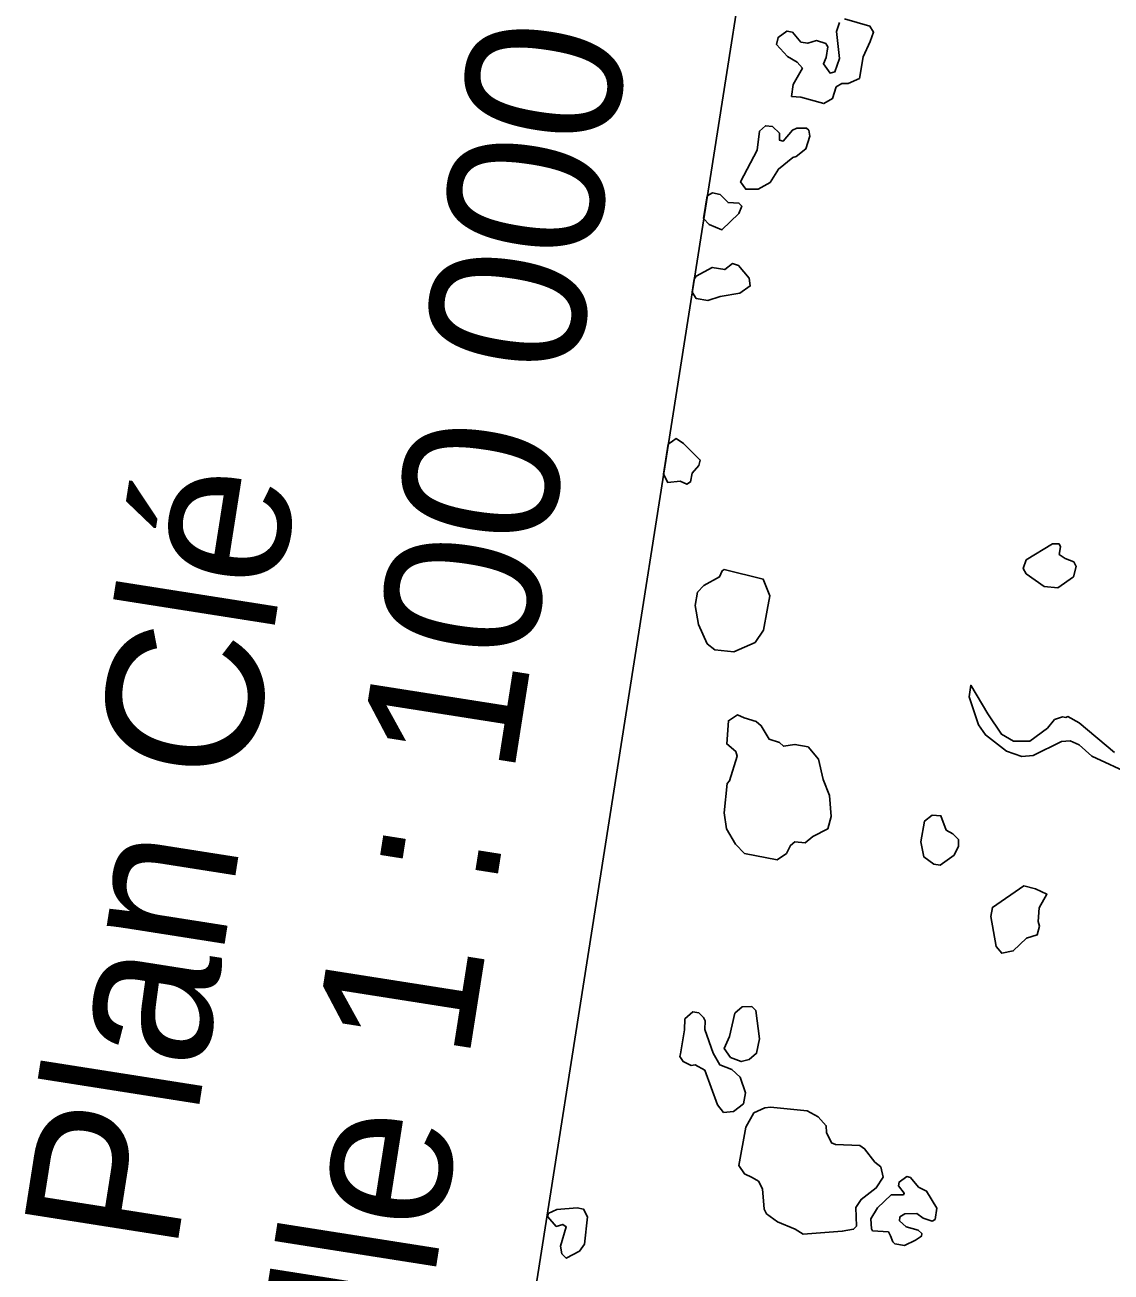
# Model space of a CAD drawing. Extents: x 282461 to 284471, y 5554090 to 5557646.
# Drawn here: x 283293.8 to 283349.7, y 5557308.4 to 5557372.6 of the extents above; entities that cross this region are included whole.
import ezdxf

# ---------------------------------------------------------------- set-up
doc = ezdxf.new("R2010")
doc.units = 0
doc.layers.add('Niveau 63', color=7, linetype='Continuous')

msp = doc.modelspace()

# ---------------------------------------------------------------- linework, layer by layer
at = {"layer": 'Niveau 63'}
for points in [[(283533.82, 5557121.696), (283583.549, 5557437.808), (283346.465, 5557475.105), (283296.736, 5557158.993)], [(283333.56, 5557367.26), (283333.33, 5557367.16), (283332.86, 5557366.59), (283332.67, 5557366.63), (283332.66, 5557367), (283332.3, 5557367.35), (283331.94, 5557367.38), (283331.63, 5557367.1), (283331.51, 5557366.13), (283330.66, 5557364.49), (283330.93, 5557364.11), (283331.56, 5557364.12), (283332.19, 5557364.46), (283332.61, 5557365.15), (283333.36, 5557365.74), (283333.53, 5557365.79), (283334.02, 5557366.19), (283334.23, 5557366.85), (283334.18, 5557367.15), (283334.05, 5557367.26)], [(283328.95, 5557363.77), (283328.76, 5557362.61), (283329.05, 5557362.29), (283329.7, 5557362.02), (283330.57, 5557362.87), (283330.72, 5557363.25), (283330.58, 5557363.4), (283330.02, 5557363.43), (283329.61, 5557363.84), (283329.21, 5557363.93)], [(283328.27, 5557359.48), (283328.17, 5557358.82), (283328.37, 5557358.49), (283328.98, 5557358.39), (283329.61, 5557358.6), (283330.63, 5557358.76), (283331.16, 5557359.14), (283331.11, 5557359.53), (283330.56, 5557360.19), (283330.25, 5557360.29), (283329.85, 5557359.98), (283329.2, 5557360.09), (283328.37, 5557359.64)], [(283326.94, 5557350.99), (283326.69, 5557349.44), (283326.91, 5557349.02), (283327.55, 5557349.08), (283327.89, 5557348.93), (283328.09, 5557349.05), (283328.17, 5557349.5), (283328.52, 5557349.89), (283328.59, 5557350.17), (283327.73, 5557351.03), (283327.35, 5557351.28), (283327.16, 5557351.15)], [(283347.07, 5557345.86), (283346.72, 5557345.86), (283345.37, 5557345.03), (283345.21, 5557344.59), (283345.37, 5557344.32), (283346.29, 5557343.66), (283346.99, 5557343.6), (283347.8, 5557344.17), (283347.94, 5557344.7), (283347.82, 5557344.93), (283347.38, 5557345.1), (283347.07, 5557345.32), (283347.14, 5557345.7)], [(283331.85, 5557341.41), (283332.03, 5557342.44), (283332.17, 5557343.19), (283331.83, 5557344.04), (283329.81, 5557344.54), (283329.72, 5557344.48), (283329.58, 5557344.16), (283328.77, 5557343.71), (283328.44, 5557343.37), (283328.32, 5557342.68), (283328.49, 5557341.71), (283328.94, 5557340.72), (283329.33, 5557340.4), (283330.32, 5557340.31), (283331.41, 5557340.78)], [(283334.15, 5557335.41), (283333.46, 5557335.54), (283332.88, 5557335.44), (283332.67, 5557335.63), (283332.13, 5557335.8), (283331.73, 5557336.5), (283331.46, 5557336.71), (283330.84, 5557336.91), (283330.5, 5557337.06), (283330.04, 5557336.76), (283329.95, 5557335.56), (283330.42, 5557335.17), (283330.49, 5557334.94), (283330.1, 5557333.66), (283329.98, 5557333.52), (283329.81, 5557332.01), (283329.94, 5557331.19), (283330.4, 5557330.4), (283330.86, 5557329.93), (283332.55, 5557329.59), (283333.02, 5557329.93), (283333.23, 5557330.34), (283333.46, 5557330.52), (283333.98, 5557330.47), (283334.39, 5557330.8), (283335.15, 5557331.2), (283335.32, 5557331.82), (283335.24, 5557332.91), (283334.91, 5557333.74), (283334.67, 5557334.77)], [(283341.89, 5557330.65), (283341.59, 5557330.94), (283341.25, 5557331.13), (283340.98, 5557331.87), (283340.53, 5557331.89), (283340.14, 5557331.59), (283339.95, 5557330.52), (283340.1, 5557329.75), (283340.62, 5557329.37), (283340.94, 5557329.33), (283341.66, 5557329.84), (283341.88, 5557330.3)], [(283345.24, 5557328.26), (283343.63, 5557327.15), (283343.55, 5557326.68), (283343.82, 5557325.13), (283344.11, 5557324.79), (283344.7, 5557324.91), (283345.39, 5557325.56), (283345.94, 5557325.74), (283346.06, 5557326.19), (283345.99, 5557326.42), (283346.03, 5557327.13), (283346.44, 5557327.83), (283345.84, 5557328.1)], [(283327.57, 5557319.62), (283327.53, 5557319.47), (283327.7, 5557319.22), (283328.11, 5557319.02), (283328.32, 5557319.04), (283328.83, 5557318.77), (283329.47, 5557316.99), (283329.79, 5557316.59), (283330.29, 5557316.65), (283330.81, 5557317.04), (283330.91, 5557317.61), (283330.64, 5557318.41), (283330.21, 5557318.81), (283329.59, 5557319.04), (283329.25, 5557319.65), (283328.83, 5557320.86), (283328.84, 5557321.31), (283328.75, 5557321.48), (283328.51, 5557321.73), (283328.21, 5557321.77), (283327.8, 5557321.41), (283327.78, 5557320.85)], [(283330.36, 5557321.71), (283330.1, 5557320.51), (283329.81, 5557319.88), (283330.15, 5557319.43), (283330.7, 5557319.21), (283331.1, 5557319.32), (283331.49, 5557319.64), (283331.63, 5557320.38), (283331.44, 5557321.84), (283331.25, 5557322.04), (283330.75, 5557322.03)], [(283337.89, 5557313.8), (283337.58, 5557314.04), (283337.05, 5557314.73), (283336.8, 5557314.89), (283335.55, 5557314.94), (283335.34, 5557315.03), (283335.09, 5557315.57), (283335.07, 5557315.91), (283334.65, 5557316.37), (283334.09, 5557316.68), (283332.2, 5557316.87), (283331.91, 5557316.84), (283331.35, 5557316.57), (283330.93, 5557315.84), (283330.58, 5557313.87), (283330.86, 5557313.43), (283331.26, 5557313.25), (283331.58, 5557313.06), (283331.79, 5557312.67), (283331.87, 5557311.61), (283331.99, 5557311.38), (283332.57, 5557310.97), (283333.48, 5557310.59), (283333.88, 5557310.33), (283335.9, 5557310.48), (283336.48, 5557310.58), (283336.63, 5557310.74), (283336.6, 5557311.7), (283336.88, 5557312.12), (283337.65, 5557312.71), (283338, 5557313.26)], [(283338.28, 5557310.45), (283338.39, 5557310.24), (283338.5, 5557309.94), (283338.6, 5557309.84), (283339.1, 5557309.75), (283339.67, 5557310.02), (283339.97, 5557310.22), (283340, 5557310.36), (283339.81, 5557310.54), (283339.19, 5557310.71), (283338.84, 5557311.02), (283338.87, 5557311.22), (283339.12, 5557311.37), (283339.74, 5557311.4), (283340.06, 5557311.16), (283340.52, 5557311), (283340.69, 5557311.09), (283340.77, 5557311.67), (283340.24, 5557312.55), (283339.83, 5557312.75), (283339.41, 5557313.25), (283339.22, 5557313.29), (283338.82, 5557313.01), (283338.79, 5557312.81), (283339.09, 5557312.44), (283339.05, 5557312.36), (283338.42, 5557312.35), (283337.72, 5557311.68), (283337.37, 5557311.12), (283337.4, 5557310.6), (283337.46, 5557310.51)], [(283322.25, 5557311.69), (283321.2, 5557311.6), (283320.76, 5557311.39), (283320.73, 5557311.23), (283321.17, 5557310.73), (283321.51, 5557310.83), (283321.69, 5557310.71), (283321.39, 5557309.71), (283321.46, 5557309.31), (283321.69, 5557309.09), (283322.37, 5557309.46), (283322.62, 5557309.81), (283322.78, 5557311.23), (283322.58, 5557311.61)]]:
    msp.add_lwpolyline(points, close=True, dxfattribs=at)
for points in [[(283335.75, 5557372.69), (283335.61, 5557372.24), (283335.75, 5557370.84), (283335.52, 5557370.16), (283335.27, 5557370.09), (283334.93, 5557370.57), (283335.07, 5557370.89), (283335.16, 5557371.44), (283335.05, 5557371.61), (283334.57, 5557371.76), (283334.12, 5557371.63), (283333.77, 5557371.69), (283333.33, 5557372.2), (283333.05, 5557372.25), (283332.59, 5557371.93), (283332.52, 5557371.57), (283333.08, 5557370.94), (283333.58, 5557370.65), (283333.85, 5557370.34), (283333.37, 5557369.51), (283333.29, 5557368.89), (283333.76, 5557368.85), (283334.95, 5557368.52), (283335.4, 5557368.78), (283335.59, 5557369.38), (283335.88, 5557369.55), (283336.21, 5557369.56), (283336.78, 5557369.82), (283336.97, 5557370.92), (283337.34, 5557371.71), (283337.51, 5557372.19), (283337.32, 5557372.5), (283336.01, 5557372.88)], [(283349.91, 5557335.13), (283348.09, 5557336.65), (283347.52, 5557336.97), (283347.41, 5557336.92), (283347.23, 5557336.95), (283346.83, 5557336.82), (283346.46, 5557336.38), (283345.55, 5557335.71), (283344.71, 5557335.7), (283344.1, 5557336.06), (283343.4, 5557337.11), (283342.51, 5557338.58), (283342.43, 5557337.99), (283342.92, 5557336.54), (283343.27, 5557336.03), (283344.35, 5557335.19), (283345.14, 5557334.91), (283345.73, 5557334.96), (283347.18, 5557335.68), (283347.64, 5557335.72), (283348.09, 5557335.52), (283348.75, 5557334.93), (283350.82, 5557333.98)]]:
    msp.add_lwpolyline(points, dxfattribs=at)

# ---------------------------------------------------------------- texts
for s, height, p in [('Échelle 1 : 100 000', 7.99998, (283310.72, 5557281.52)), ('Plan Clé', 8, (283301.58, 5557309.27))]:
    msp.add_text(s, height=height, rotation=81.0598, dxfattribs=at).set_placement(p)

doc.saveas('drawing.dxf')
